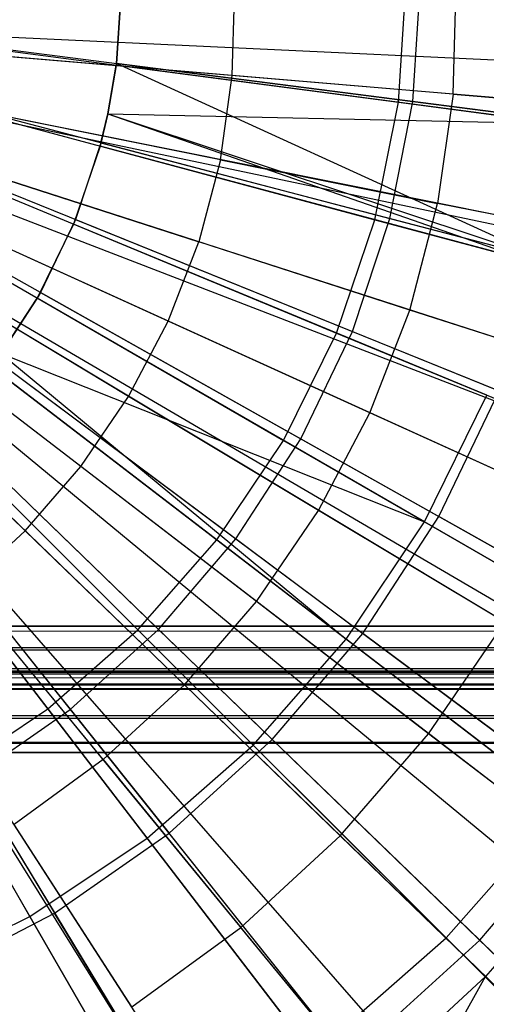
# Model space of a CAD drawing. Extents: x 0.2 to 40.1, y -6.7 to 6.7.
# Tile 463 of 516: x 35.431 to 35.721, y -3.985 to -3.371. Entities that reach past the tile are written whole.
import ezdxf

# ---------------------------------------------------------------- set-up
doc = ezdxf.new("R2010")
doc.units = 0
doc.header["$MEASUREMENT"] = 0
doc.layers.get('0').update_dxf_attribs({"color": 13, "linetype": 'CONTINUOUS'})

# ---------------------------------------------------------------- blocks, each defined once
blk = doc.blocks.new('SNOWBALL_XIV_PM3_STL')
at = {"color": 0}
for p, q in [((35.49411, -3.34793, 12.09317), (35.49074, -3.39927, 12.09317)), ((35.49411, -3.34793, 12.09317), (35.49074, -3.39927, 12.09317)), ((35.49088, -3.39823, 12.15748), (35.49411, -3.34793, 12.09317)), ((35.49088, -3.39823, 12.15748), (35.49411, -3.34793, 12.09317)), ((35.49411, -3.34793, 12.15748), (35.49088, -3.39823, 12.15748)), ((35.49411, -3.34793, 12.15748), (35.49088, -3.39823, 12.15748)), ((35.66654, -3.42241, 7.6049), (35.67142, -3.34793, 7.6049)), ((35.66654, -3.42241, 7.6049), (35.67142, -3.34793, 7.6049)), ((35.67551, -3.42203, 7.53824), (35.68027, -3.34793, 7.53824)), ((35.67551, -3.42203, 7.53824), (35.68027, -3.34793, 7.53824)), ((35.70064, -3.41741, 12.15865), (35.70249, -3.34869, 12.15865)), ((35.70064, -3.41741, 12.15865), (35.70249, -3.34869, 12.15865)), ((35.56307, -3.40582, 12.20049), (35.56449, -3.35287, 12.20049)), ((35.56307, -3.40582, 12.20049), (35.56449, -3.35287, 12.20049)), ((35.98561, -3.4082, 12.04462), (35.27969, -3.37526, 12.26116)), ((35.98561, -3.4082, 12.04462), (35.27969, -3.37526, 12.26116)), ((35.98346, -3.44121, 12.04462), (35.27926, -3.38193, 12.26116)), ((35.98346, -3.44121, 12.04462), (35.27926, -3.38193, 12.26116)), ((35.38673, -3.38558, 7.5373), (35.66654, -3.42241, 7.6049)), ((35.38673, -3.38558, 7.5373), (35.66654, -3.42241, 7.6049)), ((35.39035, -3.38527, 7.48417), (35.67551, -3.42203, 7.53824)), ((35.39035, -3.38527, 7.48417), (35.67551, -3.42203, 7.53824)), ((35.56307, -3.40582, 12.20049), (35.4225, -3.39399, 12.2347)), ((35.56307, -3.40582, 12.20049), (35.4225, -3.39399, 12.2347)), ((35.49088, -3.39823, 12.15748), (35.48551, -3.42971, 12.15748)), ((35.49088, -3.39823, 12.15748), (35.48551, -3.42971, 12.15748)), ((35.48551, -3.42971, 12.15748), (35.49074, -3.39927, 12.09317)), ((35.49074, -3.39927, 12.09317), (35.48551, -3.42971, 12.09317)), ((35.48551, -3.42971, 12.15748), (35.49074, -3.39927, 12.09317)), ((35.49074, -3.39927, 12.09317), (35.48551, -3.42971, 12.09317)), ((35.49088, -3.39823, 12.15748), (35.49074, -3.39927, 12.09317)), ((35.49088, -3.39823, 12.15748), (35.49074, -3.39927, 12.09317)), ((35.76717, -3.43566, 12.01265), (35.49074, -3.39927, 12.09317)), ((35.76717, -3.43566, 12.01265), (35.49074, -3.39927, 12.09317)), ((35.75683, -3.51997, 12.09099), (35.49088, -3.39823, 12.15748)), ((35.77344, -3.43466, 12.09099), (35.49088, -3.39823, 12.15748)), ((35.75683, -3.51997, 12.09099), (35.49088, -3.39823, 12.15748)), ((35.77344, -3.43466, 12.09099), (35.49088, -3.39823, 12.15748)), ((35.96753, -3.54961, 12.04462), (35.27603, -3.40385, 12.26116)), ((35.96753, -3.54961, 12.04462), (35.27603, -3.40385, 12.26116)), ((35.96923, -3.54135, 12.04462), (35.27638, -3.40218, 12.26116)), ((35.96923, -3.54135, 12.04462), (35.27638, -3.40218, 12.26116)), ((35.55562, -3.45827, 12.20049), (35.56307, -3.40582, 12.20049)), ((35.55562, -3.45827, 12.20049), (35.56307, -3.40582, 12.20049)), ((35.70064, -3.41741, 12.15865), (35.56307, -3.40582, 12.20049)), ((35.70064, -3.41741, 12.15865), (35.56307, -3.40582, 12.20049)), ((35.70064, -3.41741, 12.15865), (35.69098, -3.48546, 12.15865)), ((35.70064, -3.41741, 12.15865), (35.69098, -3.48546, 12.15865)), ((35.70064, -3.41741, 12.15865), (35.83546, -3.42876, 12.10918)), ((35.70064, -3.41741, 12.15865), (35.83546, -3.42876, 12.10918)), ((35.94369, -3.63921, 12.04462), (35.27121, -3.42197, 12.26116)), ((35.94369, -3.63921, 12.04462), (35.27121, -3.42197, 12.26116)), ((35.37937, -3.42258, 7.5373), (35.65198, -3.49563, 7.6049)), ((35.37937, -3.42258, 7.5373), (35.65198, -3.49563, 7.6049)), ((35.3832, -3.42199, 7.48417), (35.66131, -3.49492, 7.53824)), ((35.3832, -3.42199, 7.48417), (35.66131, -3.49492, 7.53824)), ((35.65198, -3.49563, 7.6049), (35.66654, -3.42241, 7.6049)), ((35.65198, -3.49563, 7.6049), (35.66654, -3.42241, 7.6049)), ((35.66131, -3.49492, 7.53824), (35.67551, -3.42203, 7.53824)), ((35.66131, -3.49492, 7.53824), (35.67551, -3.42203, 7.53824)), ((35.66654, -3.42241, 7.6049), (35.93581, -3.45786, 7.70716)), ((35.66654, -3.42241, 7.6049), (35.93581, -3.45786, 7.70716)), ((35.67551, -3.42203, 7.53824), (35.95185, -3.45766, 7.62744)), ((35.67551, -3.42203, 7.53824), (35.95185, -3.45766, 7.62744)), ((35.927, -3.68629, 12.04462), (35.26784, -3.43149, 12.26116)), ((35.927, -3.68629, 12.04462), (35.26784, -3.43149, 12.26116)), ((35.55562, -3.45827, 12.20049), (35.41732, -3.43049, 12.2347)), ((35.55562, -3.45827, 12.20049), (35.41732, -3.43049, 12.2347)), ((35.48551, -3.42971, 12.09317), (35.4807, -3.44973, 12.09317)), ((35.48551, -3.42971, 12.09317), (35.4807, -3.44973, 12.09317)), ((35.48124, -3.4477, 12.15748), (35.48551, -3.42971, 12.09317)), ((35.48124, -3.4477, 12.15748), (35.48551, -3.42971, 12.09317)), ((35.48551, -3.42971, 12.15748), (35.48124, -3.4477, 12.15748)), ((35.48551, -3.42971, 12.15748), (35.48124, -3.4477, 12.15748)), ((35.48551, -3.42971, 12.15748), (35.48551, -3.42971, 12.09317)), ((35.48551, -3.42971, 12.15748), (35.48551, -3.42971, 12.09317)), ((35.48551, -3.42971, 12.09317), (35.76717, -3.43566, 12.01265)), ((35.48551, -3.42971, 12.09317), (35.75001, -3.52189, 12.01265)), ((35.48551, -3.42971, 12.09317), (35.75001, -3.52189, 12.01265)), ((35.48551, -3.42971, 12.09317), (35.76717, -3.43566, 12.01265)), ((35.48551, -3.42971, 12.15748), (35.75683, -3.51997, 12.09099)), ((35.48551, -3.42971, 12.15748), (35.75683, -3.51997, 12.09099)), ((35.90715, -3.73353, 12.04462), (35.26382, -3.44104, 12.26116)), ((35.90715, -3.73353, 12.04462), (35.26382, -3.44104, 12.26116)), ((35.4807, -3.44973, 12.09317), (35.46416, -3.49846, 12.09317)), ((35.4807, -3.44973, 12.09317), (35.46416, -3.49846, 12.09317)), ((35.48124, -3.4477, 12.15748), (35.46536, -3.49554, 12.15748)), ((35.48124, -3.4477, 12.15748), (35.46536, -3.49554, 12.15748)), ((35.46536, -3.49554, 12.15748), (35.4807, -3.44973, 12.09317)), ((35.46536, -3.49554, 12.15748), (35.4807, -3.44973, 12.09317)), ((35.48124, -3.4477, 12.15748), (35.4807, -3.44973, 12.09317)), ((35.48124, -3.4477, 12.15748), (35.4807, -3.44973, 12.09317)), ((35.75001, -3.52189, 12.01265), (35.4807, -3.44973, 12.09317)), ((35.75001, -3.52189, 12.01265), (35.4807, -3.44973, 12.09317)), ((35.48124, -3.4477, 12.15748), (35.75683, -3.51997, 12.09099)), ((35.48124, -3.4477, 12.15748), (35.75683, -3.51997, 12.09099)), ((35.8601, -3.82306, 12.04462), (35.25431, -3.45915, 12.26116)), ((35.8601, -3.82306, 12.04462), (35.25431, -3.45915, 12.26116)), ((35.86507, -3.81469, 12.04462), (35.25531, -3.45746, 12.26116)), ((35.86507, -3.81469, 12.04462), (35.25531, -3.45746, 12.26116)), ((35.36724, -3.45831, 7.5373), (35.62798, -3.56631, 7.6049)), ((35.36724, -3.45831, 7.5373), (35.62798, -3.56631, 7.6049)), ((35.37141, -3.4575, 7.48417), (35.63791, -3.5654, 7.53824)), ((35.37141, -3.4575, 7.48417), (35.63791, -3.5654, 7.53824)), ((35.55562, -3.45827, 12.20049), (35.54224, -3.50953, 12.20049)), ((35.55562, -3.45827, 12.20049), (35.54224, -3.50953, 12.20049)), ((35.55562, -3.45827, 12.20049), (35.69098, -3.48546, 12.15865)), ((35.55562, -3.45827, 12.20049), (35.69098, -3.48546, 12.15865)), ((35.40801, -3.46616, 12.2347), (35.54224, -3.50953, 12.20049)), ((35.40801, -3.46616, 12.2347), (35.54224, -3.50953, 12.20049)), ((35.80316, -3.90664, 12.04462), (35.24279, -3.47605, 12.26116)), ((35.80316, -3.90664, 12.04462), (35.24279, -3.47605, 12.26116)), ((35.78334, -3.9315, 12.04462), (35.23879, -3.48108, 12.26116)), ((35.78334, -3.9315, 12.04462), (35.23879, -3.48108, 12.26116)), ((35.67361, -3.55197, 12.15865), (35.69098, -3.48546, 12.15865)), ((35.67361, -3.55197, 12.15865), (35.69098, -3.48546, 12.15865)), ((35.82362, -3.5121, 12.10918), (35.69098, -3.48546, 12.15865)), ((35.82362, -3.5121, 12.10918), (35.69098, -3.48546, 12.15865)), ((35.73705, -3.98319, 12.04462), (35.22942, -3.49153, 12.26116)), ((35.73705, -3.98319, 12.04462), (35.22942, -3.49153, 12.26116)), ((35.35056, -3.49215, 7.5373), (35.59497, -3.63326, 7.6049)), ((35.35056, -3.49215, 7.5373), (35.59497, -3.63326, 7.6049)), ((35.35517, -3.49121, 7.48417), (35.60569, -3.6323, 7.53824)), ((35.35517, -3.49121, 7.48417), (35.60569, -3.6323, 7.53824)), ((35.46416, -3.49846, 12.09317), (35.44141, -3.5446, 12.09317)), ((35.46416, -3.49846, 12.09317), (35.44141, -3.5446, 12.09317)), ((35.46536, -3.49554, 12.15748), (35.44349, -3.54095, 12.15748)), ((35.46536, -3.49554, 12.15748), (35.44349, -3.54095, 12.15748)), ((35.44349, -3.54095, 12.15748), (35.46416, -3.49846, 12.09317)), ((35.44349, -3.54095, 12.15748), (35.46416, -3.49846, 12.09317)), ((35.46536, -3.49554, 12.15748), (35.46416, -3.49846, 12.09317)), ((35.46536, -3.49554, 12.15748), (35.46416, -3.49846, 12.09317)), ((35.72175, -3.60515, 12.01265), (35.46416, -3.49846, 12.09317)), ((35.72175, -3.60515, 12.01265), (35.46416, -3.49846, 12.09317)), ((35.46536, -3.49554, 12.15748), (35.72944, -3.60245, 12.09099)), ((35.46536, -3.49554, 12.15748), (35.72944, -3.60245, 12.09099)), ((35.62798, -3.56631, 7.6049), (35.65198, -3.49563, 7.6049)), ((35.62798, -3.56631, 7.6049), (35.65198, -3.49563, 7.6049)), ((35.63791, -3.5654, 7.53824), (35.66131, -3.49492, 7.53824)), ((35.63791, -3.5654, 7.53824), (35.66131, -3.49492, 7.53824)), ((35.65198, -3.49563, 7.6049), (35.91431, -3.56592, 7.70716)), ((35.65198, -3.49563, 7.6049), (35.91431, -3.56592, 7.70716)), ((35.66131, -3.49492, 7.53824), (35.93083, -3.5656, 7.62744)), ((35.66131, -3.49492, 7.53824), (35.93083, -3.5656, 7.62744)), ((35.68393, -4.03368, 12.04462), (35.21868, -3.50174, 12.26116)), ((35.68393, -4.03368, 12.04462), (35.21868, -3.50174, 12.26116)), ((35.5231, -3.55892, 12.20049), (35.39469, -3.50054, 12.2347)), ((35.5231, -3.55892, 12.20049), (35.39469, -3.50054, 12.2347)), ((35.66265, -4.05171, 12.04462), (35.21438, -3.50539, 12.26116)), ((35.66265, -4.05171, 12.04462), (35.21438, -3.50539, 12.26116)), ((35.5231, -3.55892, 12.20049), (35.54224, -3.50953, 12.20049)), ((35.5231, -3.55892, 12.20049), (35.54224, -3.50953, 12.20049)), ((35.67361, -3.55197, 12.15865), (35.54224, -3.50953, 12.20049)), ((35.67361, -3.55197, 12.15865), (35.54224, -3.50953, 12.20049)), ((35.58093, -4.1113, 12.04462), (35.19785, -3.51744, 12.26116)), ((35.58093, -4.1113, 12.04462), (35.19785, -3.51744, 12.26116)), ((35.56942, -4.11859, 12.04462), (35.19553, -3.51891, 12.26116)), ((35.56942, -4.11859, 12.04462), (35.19553, -3.51891, 12.26116)), ((35.32959, -3.52352, 7.5373), (35.5535, -3.69533, 7.6049)), ((35.32959, -3.52352, 7.5373), (35.5535, -3.69533, 7.6049)), ((35.33476, -3.52257, 7.48417), (35.56518, -3.69454, 7.53824)), ((35.33476, -3.52257, 7.48417), (35.56518, -3.69454, 7.53824)), ((35.49846, -3.60582, 12.20049), (35.37754, -3.53318, 12.2347)), ((35.49846, -3.60582, 12.20049), (35.37754, -3.53318, 12.2347)), ((35.44349, -3.54095, 12.15748), (35.41599, -3.58319, 12.15748)), ((35.44349, -3.54095, 12.15748), (35.41599, -3.58319, 12.15748)), ((35.44349, -3.54095, 12.15748), (35.44141, -3.5446, 12.09317)), ((35.44349, -3.54095, 12.15748), (35.44141, -3.5446, 12.09317)), ((35.44349, -3.54095, 12.15748), (35.69173, -3.68076, 12.09099)), ((35.44349, -3.54095, 12.15748), (35.69173, -3.68076, 12.09099)), ((35.44141, -3.5446, 12.09317), (35.41898, -3.57913, 12.09317)), ((35.44141, -3.5446, 12.09317), (35.41898, -3.57913, 12.09317)), ((35.68286, -3.68401, 12.01265), (35.44141, -3.5446, 12.09317)), ((35.68286, -3.68401, 12.01265), (35.44141, -3.5446, 12.09317)), ((35.30472, -3.55189, 7.5373), (35.50428, -3.75145, 7.6049)), ((35.30472, -3.55189, 7.5373), (35.50428, -3.75145, 7.6049)), ((35.31051, -3.55106, 7.48417), (35.51704, -3.75108, 7.53824)), ((35.31051, -3.55106, 7.48417), (35.51704, -3.75108, 7.53824)), ((35.64878, -3.61606, 12.15865), (35.67361, -3.55197, 12.15865)), ((35.64878, -3.61606, 12.15865), (35.67361, -3.55197, 12.15865)), ((35.80236, -3.59356, 12.10918), (35.67361, -3.55197, 12.15865)), ((35.80236, -3.59356, 12.10918), (35.67361, -3.55197, 12.15865)), ((35.49846, -3.60582, 12.20049), (35.5231, -3.55892, 12.20049)), ((35.49846, -3.60582, 12.20049), (35.5231, -3.55892, 12.20049)), ((35.64878, -3.61606, 12.15865), (35.5231, -3.55892, 12.20049)), ((35.64878, -3.61606, 12.15865), (35.5231, -3.55892, 12.20049)), ((35.46864, -3.64959, 12.20049), (35.35678, -3.56364, 12.2347)), ((35.46864, -3.64959, 12.20049), (35.35678, -3.56364, 12.2347)), ((35.59497, -3.63326, 7.6049), (35.62798, -3.56631, 7.6049)), ((35.59497, -3.63326, 7.6049), (35.62798, -3.56631, 7.6049)), ((35.60569, -3.6323, 7.53824), (35.63791, -3.5654, 7.53824)), ((35.60569, -3.6323, 7.53824), (35.63791, -3.5654, 7.53824)), ((35.62798, -3.56631, 7.6049), (35.8789, -3.67025, 7.70716)), ((35.62798, -3.56631, 7.6049), (35.8789, -3.67025, 7.70716)), ((35.63791, -3.5654, 7.53824), (35.89618, -3.66996, 7.62744)), ((35.63791, -3.5654, 7.53824), (35.89618, -3.66996, 7.62744)), ((35.27635, -3.57677, 7.5373), (35.44815, -3.80067, 7.6049)), ((35.27635, -3.57677, 7.5373), (35.44815, -3.80067, 7.6049)), ((35.28281, -3.57622, 7.48417), (35.46207, -3.80101, 7.53824)), ((35.28281, -3.57622, 7.48417), (35.46207, -3.80101, 7.53824)), ((35.41599, -3.58319, 12.15748), (35.64431, -3.7536, 12.09099)), ((35.41599, -3.58319, 12.15748), (35.64431, -3.7536, 12.09099)), ((35.41898, -3.57913, 12.09317), (35.63402, -3.75711, 12.01265)), ((35.41898, -3.57913, 12.09317), (35.68286, -3.68401, 12.01265)), ((35.41898, -3.57913, 12.09317), (35.63402, -3.75711, 12.01265)), ((35.41898, -3.57913, 12.09317), (35.68286, -3.68401, 12.01265)), ((35.63402, -3.75711, 12.01265), (35.41282, -3.58738, 12.09317)), ((35.63402, -3.75711, 12.01265), (35.41282, -3.58738, 12.09317)), ((35.43402, -3.68969, 12.20049), (35.33269, -3.59155, 12.2347)), ((35.43402, -3.68969, 12.20049), (35.33269, -3.59155, 12.2347)), ((35.69173, -3.68076, 12.09099), (35.72944, -3.60245, 12.09099)), ((35.69173, -3.68076, 12.09099), (35.72944, -3.60245, 12.09099)), ((35.46864, -3.64959, 12.20049), (35.49846, -3.60582, 12.20049)), ((35.46864, -3.64959, 12.20049), (35.49846, -3.60582, 12.20049)), ((35.61681, -3.67691, 12.15865), (35.49846, -3.60582, 12.20049)), ((35.61681, -3.67691, 12.15865), (35.49846, -3.60582, 12.20049)), ((35.68286, -3.68401, 12.01265), (35.72175, -3.60515, 12.01265)), ((35.68286, -3.68401, 12.01265), (35.72175, -3.60515, 12.01265)), ((35.38332, -3.62157, 12.15748), (35.58798, -3.81978, 12.09099)), ((35.38332, -3.62157, 12.15748), (35.58798, -3.81978, 12.09099)), ((35.61681, -3.67691, 12.15865), (35.64878, -3.61606, 12.15865)), ((35.61681, -3.67691, 12.15865), (35.64878, -3.61606, 12.15865)), ((35.77195, -3.67206, 12.10918), (35.64878, -3.61606, 12.15865)), ((35.77195, -3.67206, 12.10918), (35.64878, -3.61606, 12.15865)), ((35.57604, -3.82322, 12.01265), (35.37889, -3.62607, 12.09317)), ((35.57604, -3.82322, 12.01265), (35.37889, -3.62607, 12.09317)), ((35.5535, -3.69533, 7.6049), (35.59497, -3.63326, 7.6049)), ((35.5535, -3.69533, 7.6049), (35.59497, -3.63326, 7.6049)), ((35.56518, -3.69454, 7.53824), (35.60569, -3.6323, 7.53824)), ((35.56518, -3.69454, 7.53824), (35.60569, -3.6323, 7.53824)), ((35.59497, -3.63326, 7.6049), (35.83017, -3.76906, 7.70716)), ((35.59497, -3.63326, 7.6049), (35.83017, -3.76906, 7.70716)), ((35.60569, -3.6323, 7.53824), (35.84847, -3.76903, 7.62744)), ((35.60569, -3.6323, 7.53824), (35.84847, -3.76903, 7.62744)), ((35.43402, -3.68969, 12.20049), (35.46864, -3.64959, 12.20049)), ((35.43402, -3.68969, 12.20049), (35.46864, -3.64959, 12.20049)), ((35.57811, -3.73372, 12.15865), (35.46864, -3.64959, 12.20049)), ((35.57811, -3.73372, 12.15865), (35.46864, -3.64959, 12.20049)), ((35.346, -3.65546, 12.15748), (35.52364, -3.87821, 12.09099)), ((35.346, -3.65546, 12.15748), (35.52364, -3.87821, 12.09099)), ((35.50994, -3.88119, 12.01265), (35.34021, -3.65999, 12.09317)), ((35.50994, -3.88119, 12.01265), (35.34021, -3.65999, 12.09317)), ((35.57811, -3.73372, 12.15865), (35.61681, -3.67691, 12.15865)), ((35.57811, -3.73372, 12.15865), (35.61681, -3.67691, 12.15865)), ((35.73278, -3.74658, 12.10918), (35.61681, -3.67691, 12.15865)), ((35.73278, -3.74658, 12.10918), (35.61681, -3.67691, 12.15865)), ((35.64431, -3.7536, 12.09099), (35.69173, -3.68076, 12.09099)), ((35.64431, -3.7536, 12.09099), (35.69173, -3.68076, 12.09099)), ((35.93091, -3.81546, 11.9898), (35.69173, -3.68076, 12.09099)), ((35.93091, -3.81546, 11.9898), (35.69173, -3.68076, 12.09099)), ((35.43683, -3.93004, 12.01265), (35.29743, -3.68858, 12.09317)), ((35.43683, -3.93004, 12.01265), (35.29743, -3.68858, 12.09317)), ((35.30466, -3.6843, 12.15748), (35.45235, -3.92793, 12.09099)), ((35.30466, -3.6843, 12.15748), (35.45235, -3.92793, 12.09099)), ((35.63402, -3.75711, 12.01265), (35.68286, -3.68401, 12.01265)), ((35.63402, -3.75711, 12.01265), (35.68286, -3.68401, 12.01265)), ((35.91374, -3.81731, 11.898), (35.68286, -3.68401, 12.01265)), ((35.91374, -3.81731, 11.898), (35.68286, -3.68401, 12.01265)), ((35.39505, -3.72557, 12.20049), (35.43402, -3.68969, 12.20049)), ((35.39505, -3.72557, 12.20049), (35.43402, -3.68969, 12.20049)), ((35.53319, -3.78574, 12.15865), (35.43402, -3.68969, 12.20049)), ((35.53319, -3.78574, 12.15865), (35.43402, -3.68969, 12.20049)), ((35.50428, -3.75145, 7.6049), (35.5535, -3.69533, 7.6049)), ((35.50428, -3.75145, 7.6049), (35.5535, -3.69533, 7.6049)), ((35.51704, -3.75108, 7.53824), (35.56518, -3.69454, 7.53824)), ((35.51704, -3.75108, 7.53824), (35.56518, -3.69454, 7.53824)), ((35.5535, -3.69533, 7.6049), (35.76896, -3.86066, 7.70716)), ((35.5535, -3.69533, 7.6049), (35.76896, -3.86066, 7.70716)), ((35.56518, -3.69454, 7.53824), (35.78848, -3.86119, 7.62744)), ((35.56518, -3.69454, 7.53824), (35.78848, -3.86119, 7.62744)), ((35.48262, -3.8323, 12.15865), (35.39505, -3.72557, 12.20049)), ((35.48262, -3.8323, 12.15865), (35.39505, -3.72557, 12.20049)), ((35.53319, -3.78574, 12.15865), (35.57811, -3.73372, 12.15865)), ((35.53319, -3.78574, 12.15865), (35.57811, -3.73372, 12.15865)), ((35.68539, -3.81615, 12.10918), (35.57811, -3.73372, 12.15865)), ((35.68539, -3.81615, 12.10918), (35.57811, -3.73372, 12.15865)), ((0.87881, -3.78014, 51.69189), (39.39221, -3.74902, 51.6983)), ((0.87881, -3.78014, 51.69189), (39.39221, -3.74902, 51.6983)), ((0.88827, -3.74902, 51.6983), (39.39221, -3.74902, 51.6983)), ((39.39221, -3.74902, 51.65893), (0.88827, -3.74902, 51.65893)), ((0.88827, -3.74902, 51.6983), (39.39221, -3.74902, 51.6983)), ((0.88827, -3.74902, 51.65893), (39.4012, -3.76385, 51.65603)), ((0.88827, -3.74902, 51.65893), (39.4012, -3.76385, 51.65603)), ((39.39221, -3.74902, 51.65893), (0.88827, -3.74902, 51.65893)), ((35.68539, -3.81615, 12.10918), (35.73278, -3.74658, 12.10918)), ((35.68539, -3.81615, 12.10918), (35.73278, -3.74658, 12.10918)), ((35.44815, -3.80067, 7.6049), (35.50428, -3.75145, 7.6049)), ((35.44815, -3.80067, 7.6049), (35.50428, -3.75145, 7.6049)), ((35.46207, -3.80101, 7.53824), (35.51704, -3.75108, 7.53824)), ((35.46207, -3.80101, 7.53824), (35.51704, -3.75108, 7.53824)), ((35.50428, -3.75145, 7.6049), (35.69632, -3.94349, 7.70716)), ((35.50428, -3.75145, 7.6049), (35.69632, -3.94349, 7.70716)), ((35.51704, -3.75108, 7.53824), (35.7172, -3.94492, 7.62744)), ((35.51704, -3.75108, 7.53824), (35.7172, -3.94492, 7.62744)), ((35.58798, -3.81978, 12.09099), (35.64431, -3.7536, 12.09099)), ((35.58798, -3.81978, 12.09099), (35.64431, -3.7536, 12.09099)), ((35.8643, -3.91778, 11.9898), (35.64431, -3.7536, 12.09099)), ((35.8643, -3.91778, 11.9898), (35.64431, -3.7536, 12.09099)), ((35.57604, -3.82322, 12.01265), (35.63402, -3.75711, 12.01265)), ((35.57604, -3.82322, 12.01265), (35.63402, -3.75711, 12.01265)), ((35.84552, -3.91941, 11.898), (35.63402, -3.75711, 12.01265)), ((35.84552, -3.91941, 11.898), (35.63402, -3.75711, 12.01265)), ((0.87881, -3.76458, 51.65573), (39.4012, -3.76385, 51.65603)), ((0.87881, -3.76458, 51.65573), (39.4012, -3.76385, 51.65603)), ((39.4105, -3.77686, 51.6474), (0.87881, -3.76458, 51.65573)), ((39.4105, -3.77686, 51.6474), (0.87881, -3.76458, 51.65573)), ((0.86067, -3.7855, 51.63438), (39.4105, -3.77686, 51.6474)), ((0.86067, -3.7855, 51.63438), (39.4105, -3.77686, 51.6474)), ((0.86998, -3.77686, 51.6474), (39.4105, -3.77686, 51.6474)), ((0.86998, -3.77686, 51.6474), (39.4105, -3.77686, 51.6474)), ((0.86998, -3.8047, 51.67524), (39.4012, -3.77867, 51.6925)), ((0.86998, -3.8047, 51.67524), (39.4012, -3.77867, 51.6925)), ((0.87881, -3.78014, 51.69189), (39.4012, -3.77867, 51.6925)), ((0.87881, -3.78014, 51.69189), (39.4012, -3.77867, 51.6925)), ((39.41933, -3.78519, 51.63512), (0.86067, -3.7855, 51.63438)), ((39.41933, -3.78519, 51.63512), (0.86067, -3.7855, 51.63438)), ((39.42056, -3.78596, 51.63319), (0.86067, -3.7855, 51.63438)), ((39.42056, -3.78596, 51.63319), (0.86067, -3.7855, 51.63438)), ((39.42879, -3.78839, 51.61956), (0.86067, -3.7855, 51.63438)), ((39.42879, -3.78839, 51.61956), (0.86067, -3.7855, 51.63438)), ((35.48262, -3.8323, 12.15865), (35.53319, -3.78574, 12.15865)), ((35.48262, -3.8323, 12.15865), (35.53319, -3.78574, 12.15865)), ((35.63037, -3.87986, 12.10918), (35.53319, -3.78574, 12.15865)), ((35.63037, -3.87986, 12.10918), (35.53319, -3.78574, 12.15865)), ((39.42879, -3.78839, 51.61956), (0.85168, -3.78839, 51.61956)), ((0.85168, -3.78839, 50.9109), (39.42879, -3.78839, 50.9109)), ((39.42879, -3.78839, 51.61956), (0.85168, -3.78839, 51.61956)), ((0.85168, -3.78839, 50.9109), (39.42879, -3.78839, 50.9109)), ((0.86067, -3.82197, 51.6492), (39.4105, -3.8047, 51.67524)), ((0.86067, -3.82197, 51.6492), (39.4105, -3.8047, 51.67524)), ((0.86998, -3.8047, 51.67524), (39.4105, -3.8047, 51.67524)), ((0.86998, -3.8047, 51.67524), (39.4105, -3.8047, 51.67524)), ((35.38609, -3.84214, 7.6049), (35.44815, -3.80067, 7.6049)), ((35.38609, -3.84214, 7.6049), (35.44815, -3.80067, 7.6049)), ((35.40117, -3.84349, 7.53824), (35.46207, -3.80101, 7.53824)), ((35.40117, -3.84349, 7.53824), (35.46207, -3.80101, 7.53824)), ((35.44815, -3.80067, 7.6049), (35.61349, -4.01614, 7.70716)), ((35.44815, -3.80067, 7.6049), (35.61349, -4.01614, 7.70716)), ((35.46207, -3.80101, 7.53824), (35.63579, -4.01885, 7.62744)), ((35.46207, -3.80101, 7.53824), (35.63579, -4.01885, 7.62744)), ((35.63037, -3.87986, 12.10918), (35.68539, -3.81615, 12.10918)), ((35.63037, -3.87986, 12.10918), (35.68539, -3.81615, 12.10918)), ((35.78533, -3.89295, 12.05511), (35.68539, -3.81615, 12.10918)), ((35.78533, -3.89295, 12.05511), (35.68539, -3.81615, 12.10918)), ((0.85168, -3.82776, 51.61956), (39.41933, -3.82135, 51.65068)), ((0.85168, -3.82776, 51.61956), (39.41933, -3.82135, 51.65068)), ((0.86067, -3.82197, 51.6492), (39.41933, -3.82135, 51.65068)), ((0.86067, -3.82197, 51.6492), (39.41933, -3.82135, 51.65068)), ((35.50994, -3.88119, 12.01265), (35.57604, -3.82322, 12.01265)), ((35.50994, -3.88119, 12.01265), (35.57604, -3.82322, 12.01265)), ((35.52364, -3.87821, 12.09099), (35.58798, -3.81978, 12.09099)), ((35.52364, -3.87821, 12.09099), (35.58798, -3.81978, 12.09099)), ((35.76456, -4.01173, 11.898), (35.57604, -3.82322, 12.01265)), ((35.76456, -4.01173, 11.898), (35.57604, -3.82322, 12.01265)), ((35.78516, -4.01074, 11.9898), (35.58798, -3.81978, 12.09099)), ((35.78516, -4.01074, 11.9898), (35.58798, -3.81978, 12.09099)), ((0.85168, -3.82776, 51.61956), (39.42879, -3.82776, 51.61956)), ((39.42879, -3.82776, 50.9109), (0.85168, -3.82776, 50.9109)), ((39.42879, -3.82776, 50.9109), (0.85168, -3.82776, 50.9109)), ((0.85168, -3.82776, 51.61956), (39.42879, -3.82776, 51.61956)), ((35.48262, -3.8323, 12.15865), (35.42708, -3.8728, 12.15865)), ((35.48262, -3.8323, 12.15865), (35.42708, -3.8728, 12.15865)), ((35.48262, -3.8323, 12.15865), (35.56844, -3.93689, 12.10918)), ((35.48262, -3.8323, 12.15865), (35.56844, -3.93689, 12.10918)), ((35.38609, -3.84214, 7.6049), (35.52188, -4.07735, 7.70716)), ((35.38609, -3.84214, 7.6049), (35.52188, -4.07735, 7.70716)), ((35.40117, -3.84349, 7.53824), (35.54561, -4.08176, 7.62744)), ((35.40117, -3.84349, 7.53824), (35.54561, -4.08176, 7.62744)), ((35.69632, -3.94349, 7.70716), (35.76896, -3.86066, 7.70716)), ((35.69632, -3.94349, 7.70716), (35.76896, -3.86066, 7.70716)), ((35.7172, -3.94492, 7.62744), (35.78848, -3.86119, 7.62744)), ((35.7172, -3.94492, 7.62744), (35.78848, -3.86119, 7.62744)), ((35.50042, -3.98649, 12.10918), (35.42708, -3.8728, 12.15865)), ((35.50042, -3.98649, 12.10918), (35.42708, -3.8728, 12.15865)), ((35.45235, -3.92793, 12.09099), (35.52364, -3.87821, 12.09099)), ((35.45235, -3.92793, 12.09099), (35.52364, -3.87821, 12.09099)), ((35.69478, -4.09282, 11.9898), (35.52364, -3.87821, 12.09099)), ((35.69478, -4.09282, 11.9898), (35.52364, -3.87821, 12.09099)), ((35.43683, -3.93004, 12.01265), (35.50994, -3.88119, 12.01265)), ((35.43683, -3.93004, 12.01265), (35.50994, -3.88119, 12.01265)), ((35.67223, -4.0927, 11.898), (35.50994, -3.88119, 12.01265)), ((35.67223, -4.0927, 11.898), (35.50994, -3.88119, 12.01265)), ((35.63037, -3.87986, 12.10918), (35.56844, -3.93689, 12.10918)), ((35.63037, -3.87986, 12.10918), (35.56844, -3.93689, 12.10918)), ((35.63037, -3.87986, 12.10918), (35.7209, -3.96755, 12.05511)), ((35.63037, -3.87986, 12.10918), (35.7209, -3.96755, 12.05511)), ((35.78533, -3.89295, 12.05511), (35.7209, -3.96755, 12.05511)), ((35.78533, -3.89295, 12.05511), (35.7209, -3.96755, 12.05511)), ((35.3753, -3.96813, 12.09099), (35.45235, -3.92793, 12.09099)), ((35.3753, -3.96813, 12.09099), (35.45235, -3.92793, 12.09099)), ((35.59465, -4.16267, 11.9898), (35.45235, -3.92793, 12.09099)), ((35.59465, -4.16267, 11.9898), (35.45235, -3.92793, 12.09099)), ((35.35798, -3.96893, 12.01265), (35.43683, -3.93004, 12.01265)), ((35.35798, -3.96893, 12.01265), (35.43683, -3.93004, 12.01265)), ((35.57013, -4.16092, 11.898), (35.43683, -3.93004, 12.01265)), ((35.57013, -4.16092, 11.898), (35.43683, -3.93004, 12.01265)), ((35.50042, -3.98649, 12.10918), (35.56844, -3.93689, 12.10918)), ((35.50042, -3.98649, 12.10918), (35.56844, -3.93689, 12.10918)), ((35.64839, -4.03433, 12.05511), (35.56844, -3.93689, 12.10918)), ((35.64839, -4.03433, 12.05511), (35.56844, -3.93689, 12.10918)), ((35.61349, -4.01614, 7.70716), (35.69632, -3.94349, 7.70716)), ((35.61349, -4.01614, 7.70716), (35.69632, -3.94349, 7.70716)), ((35.63579, -4.01885, 7.62744), (35.7172, -3.94492, 7.62744)), ((35.63579, -4.01885, 7.62744), (35.7172, -3.94492, 7.62744)), ((35.69632, -3.94349, 7.70716), (35.87785, -4.12502, 7.84249)), ((35.69632, -3.94349, 7.70716), (35.87785, -4.12502, 7.84249)), ((35.7172, -3.94492, 7.62744), (35.9079, -4.1296, 7.75039)), ((35.7172, -3.94492, 7.62744), (35.9079, -4.1296, 7.75039)), ((35.64839, -4.03433, 12.05511), (35.7209, -3.96755, 12.05511)), ((35.64839, -4.03433, 12.05511), (35.7209, -3.96755, 12.05511)), ((35.68393, -4.03368, 12.04462), (35.7209, -3.96755, 12.05511)), ((35.68393, -4.03368, 12.04462), (35.7209, -3.96755, 12.05511)), ((35.73705, -3.98319, 12.04462), (35.7209, -3.96755, 12.05511)), ((35.73705, -3.98319, 12.04462), (35.7209, -3.96755, 12.05511))]:
    blk.add_line(p, q, dxfattribs=at)
blk = doc.blocks.new('GRUPUJ_1')
at = {"color": 0}
blk.add_blockref('SNOWBALL_XIV_PM3_STL', (-0.20617, 6.65964, -0.51186), dxfattribs=at)

msp = doc.modelspace()

# ---------------------------------------------------------------- block references
at = {"color": 0}
msp.add_blockref('GRUPUJ_1', (0.20617, -6.65964, 0.51186), dxfattribs=at)

doc.saveas('drawing.dxf')
